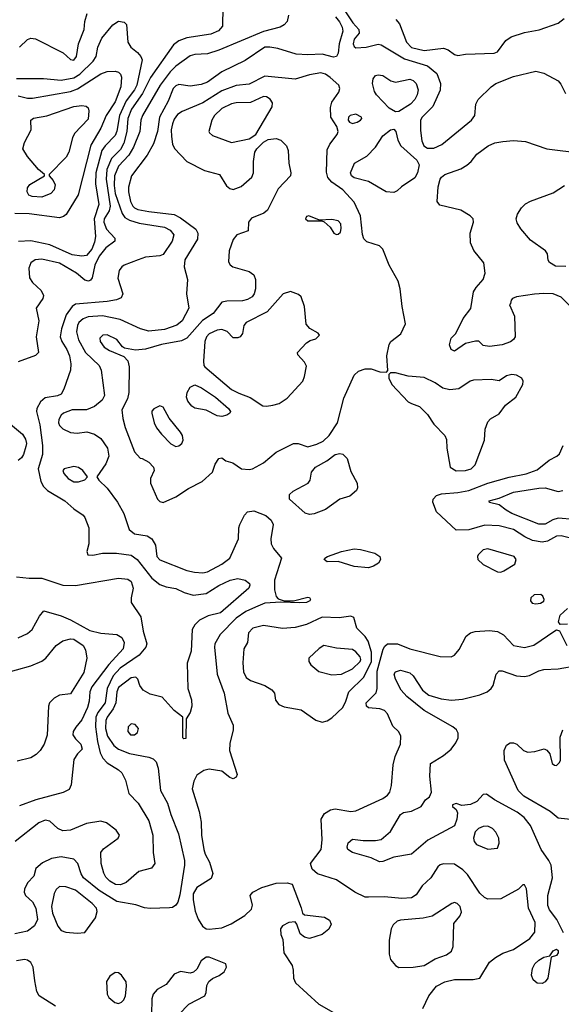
# Model space of a CAD drawing. Extents: x 1173029 to 1307123, y 522559 to 678521.
# Tile 550 of 623: x 1221545 to 1224946, y 653452 to 659637. Entities that reach past the tile are written whole.
import ezdxf

# ---------------------------------------------------------------- set-up
doc = ezdxf.new("R2010")
doc.units = 0

msp = doc.modelspace()

# ---------------------------------------------------------------- linework, layer by layer
at = {"layer": '0CON10XD'}
for points in [[(1222820.8, 659715), (1222819.2, 659595), (1222792.4, 659567.6), (1222745, 659544.7), (1222595, 659523.1), (1222545, 659504.7), (1222511.1, 659478.9), (1222366.5, 659273.5), (1222316.6, 659173.4), (1222246.4, 659073.6), (1222223.7, 659015), (1222218.4, 658935), (1222199.4, 658860.6), (1222178, 658822), (1222121.1, 658765), (1222093.1, 658695), (1222087.3, 658635), (1222114.2, 658465), (1222106.7, 658435), (1222075.2, 658385), (1222073.7, 658365), (1222091, 658321), (1222143.3, 658265), (1222143.3, 658245), (1222085, 658203.5), (1222045, 658150.8), (1222016.6, 658095), (1222000.9, 658015), (1221990.2, 657999.8), (1221976.6, 657993.4), (1221955, 658001.1), (1221902.5, 658045), (1221795, 658107.9), (1221685, 658132), (1221642.1, 658127.9), (1221615, 658110), (1221603.5, 658075), (1221606.9, 658015), (1221625.6, 657985), (1221680, 657935), (1221694, 657905), (1221690, 657885), (1221649.2, 657825), (1221665.4, 657745.4), (1221658, 657695), (1221647.7, 657645), (1221662.9, 657545), (1221643.8, 657526.2), (1221535, 657486.5)], [(1221543.8, 659465), (1221595, 659513.1), (1221615, 659519.5), (1221645, 659516.3), (1221818.8, 659428.8), (1221865, 659385.6), (1221885, 659382.1), (1221902.3, 659405), (1221914.6, 659484.6), (1221949.3, 659575), (1221954.6, 659625), (1221967.8, 659675)], [(1223231.8, 659665), (1223224.1, 659625.9), (1223206.6, 659603.4), (1223180.9, 659589.1), (1223075, 659563.3), (1222795, 659444.7), (1222725, 659422), (1222645, 659417.5), (1222615, 659409.2), (1222525, 659345.3), (1222490.8, 659309.2), (1222426.1, 659225), (1222317.1, 659035), (1222305.3, 659005), (1222299.7, 658935), (1222260.2, 658835), (1222230, 658785), (1222165, 658716.9), (1222140.9, 658655), (1222138, 658595), (1222144.7, 658545), (1222189.3, 658419.3), (1222204.8, 658394.8), (1222235, 658376.8), (1222295, 658358.3), (1222454.3, 658334.3), (1222490.4, 658315), (1222512.7, 658285), (1222502.8, 658245), (1222445, 658161.1), (1222425, 658152.8), (1222335, 658143.8), (1222288.5, 658128.5), (1222200.8, 658095), (1222185.4, 658084.6), (1222169.3, 658060.7), (1222162, 658012), (1222193.1, 657915), (1222181.3, 657888.7), (1222153.1, 657876.9), (1222094.4, 657865.6), (1221895, 657849.5), (1221875, 657835.6), (1221836.9, 657783.1), (1221807.3, 657695), (1221800.3, 657645), (1221809.7, 657615), (1221840.9, 657565), (1221857.2, 657525), (1221866.4, 657475), (1221864.1, 657435), (1221823.3, 657315), (1221805.6, 657285), (1221783, 657273), (1221705, 657260.8), (1221675, 657237.1), (1221653.1, 657195), (1221650.4, 657175), (1221670.6, 657090.6), (1221689.2, 656960.8), (1221688, 656905), (1221662, 656815), (1221677.3, 656735), (1221694.3, 656704.3), (1221719.8, 656679.8), (1221829.4, 656615), (1221885, 656564.4), (1221943.8, 656525), (1221955, 656510), (1221980, 656445), (1221980, 656345), (1221967.5, 656295), (1221972.5, 656275), (1222005, 656272.5), (1222065, 656285.7), (1222154, 656286), (1222245, 656273.4), (1222282.7, 656245), (1222375, 656127.8), (1222425, 656088.9), (1222465, 656073.3), (1222525, 656062.5), (1222578, 656038), (1222635, 656022.5), (1222715, 656032.5), (1222795, 656083.2), (1222866.4, 656116.4), (1222915, 656125.3), (1222960, 656115), (1222987.5, 656095), (1222990.8, 656085), (1222982.9, 656065), (1222805, 655910.4), (1222727.8, 655892.2), (1222674.7, 655865.3), (1222644, 655836), (1222628.5, 655805), (1222621.1, 655668.9), (1222597.5, 655595), (1222600, 655435), (1222624.2, 655365), (1222625.7, 655325), (1222615.9, 655284.1), (1222590, 655245), (1222588.3, 655121.7), (1222575, 655120), (1222570, 655125), (1222570, 655255), (1222515, 655297.5), (1222440.5, 655380.5), (1222365, 655400.5), (1222321.4, 655425), (1222298.6, 655455), (1222287.5, 655495), (1222275, 655507.5), (1222245, 655502.5), (1222165, 655442.5), (1222154.4, 655415), (1222148.1, 655345), (1222132.7, 655307.3), (1222095, 655256.2), (1222086.7, 655235), (1222084, 655185), (1222096.4, 655135), (1222136.7, 655076.7), (1222165, 655054.1), (1222235, 655027.7), (1222356.2, 655005), (1222383.1, 654993.1), (1222402.9, 654975), (1222415.6, 654935), (1222428.2, 654795), (1222473.8, 654715), (1222494.1, 654644.1), (1222542.9, 654522.9), (1222580.9, 654355), (1222580.8, 654325), (1222550.1, 654139.9), (1222537.3, 654092.7), (1222526.2, 654073.8), (1222505, 654060), (1222485, 654056.8), (1222365, 654052.9), (1222328.5, 654058.5)], [(1223527.2, 659655), (1223552.8, 659622.8), (1223570.1, 659590.1), (1223573.3, 659565), (1223550.8, 659485), (1223544.6, 659425.4), (1223535, 659406), (1223515, 659400.6), (1223445, 659419.3), (1223355, 659415.3), (1223280.5, 659420.5), (1223165, 659455.5), (1223115, 659464.5), (1223085, 659463.1), (1222960.1, 659379.9), (1222815, 659308.2), (1222725, 659244.7), (1222685, 659228.7), (1222615, 659218.9), (1222545, 659228.7), (1222525, 659221.1), (1222509.7, 659205), (1222477.9, 659125), (1222421.9, 659025), (1222409.7, 658935), (1222384.3, 658855.7), (1222344.8, 658785.2), (1222246.8, 658655), (1222227.7, 658585), (1222228.2, 658555), (1222241.6, 658495), (1222255, 658465.5), (1222266.4, 658455), (1222287.5, 658445), (1222355, 658430.7), (1222515, 658412.3), (1222555, 658391.5), (1222651, 658321), (1222664.6, 658295), (1222661.1, 658258.9), (1222582.8, 658127.2), (1222577.5, 658085), (1222599.4, 658005), (1222592.9, 657915), (1222607.3, 657825), (1222565.4, 657745), (1222531.7, 657718.3), (1222455, 657690.5), (1222355, 657679.7), (1222304.4, 657694.4), (1222175, 657754.2), (1222065, 657775.7), (1221975, 657769.8), (1221942.7, 657757.3), (1221916.1, 657735), (1221907.2, 657715), (1221902.1, 657675), (1221913.8, 657625), (1221958.4, 657545), (1222044, 657465), (1222057.3, 657435), (1222078.5, 657275), (1222062.7, 657247.3), (1222013.8, 657206.2), (1221965, 657185.4), (1221875, 657186.8), (1221820, 657165), (1221805, 657152.5), (1221791.1, 657125), (1221788.2, 657105), (1221795, 657086.9), (1221816.7, 657066.8), (1221865, 657043.3), (1221905, 657038.7), (1221967.2, 657047.2), (1222015, 657032.5), (1222055.6, 657005), (1222096.7, 656945), (1222105.3, 656895), (1222085, 656845.7), (1222030, 656765), (1222042.5, 656745), (1222094.7, 656694.7), (1222158.9, 656605), (1222200, 656535), (1222233.5, 656433.5), (1222266.3, 656406.3), (1222345, 656393.3), (1222374.6, 656374.6), (1222398.1, 656335), (1222406.4, 656265), (1222425, 656244.6), (1222595, 656176.1), (1222643, 656167), (1222695, 656162.9), (1222725, 656167.8), (1222815, 656216.7), (1222863.6, 656255), (1222918.8, 656375), (1222920.8, 656445), (1222927.5, 656465), (1222957.5, 656525), (1222975, 656544.2), (1223015, 656551.5), (1223091.3, 656521.3), (1223123.7, 656493.7), (1223136.7, 656465), (1223121.8, 656375), (1223124, 656344), (1223138.9, 656315), (1223189.2, 656255), (1223145.3, 656115), (1223144.1, 656054.1), (1223155, 656013.3), (1223168, 655998), (1223206.4, 655986.4), (1223265, 655986.2), (1223355, 656010), (1223365, 656007.5), (1223370, 655995), (1223366.2, 655985), (1223345, 655976.2), (1223305, 655972.5), (1223185, 655977.5), (1223085, 655971.1), (1223025, 655946.4), (1222965, 655919.7), (1222903.5, 655876.5), (1222803.1, 655775), (1222770.9, 655715), (1222768.2, 655695), (1222784.6, 655525), (1222828.2, 655405), (1222851.1, 655281.1), (1222884.5, 655204.5), (1222886.2, 655175), (1222865, 655088.8), (1222862.3, 655045), (1222910.8, 654895), (1222905, 654878.8), (1222885, 654868), (1222865, 654876), (1222813.3, 654915), (1222735, 654929.1), (1222700.5, 654919.5), (1222658.3, 654891.7), (1222637.6, 654852.4), (1222628.9, 654805), (1222672.1, 654662.1), (1222684.6, 654595), (1222686.7, 654515), (1222700.8, 654425), (1222709.4, 654395), (1222736.1, 654345), (1222756.8, 654273.2), (1222748.3, 654241.7), (1222657.5, 654185), (1222635.3, 654145), (1222635, 654107.5), (1222646.8, 654036.8), (1222665.9, 653985.9), (1222692.7, 653942.7), (1222715, 653926.5), (1222735, 653924.5), (1222815, 653932.7), (1222873.5, 653956.5), (1222959.7, 654010.3), (1223001.2, 654048.8), (1223006.9, 654075), (1222993.1, 654135), (1223008.6, 654155), (1223065, 654185.3), (1223155, 654212.4), (1223225.5, 654215.5), (1223255.7, 654205.7), (1223312.5, 654057.5), (1223321.4, 654025), (1223333.5, 654013.5), (1223458.1, 653998.1), (1223489.7, 653979.7), (1223500, 653955), (1223486.7, 653923.3), (1223445, 653890.8), (1223365.7, 653865.7), (1223332.8, 653872.8), (1223306, 653895), (1223285.8, 653955.8), (1223275, 653968.8), (1223235, 653965.8), (1223195, 653943.8), (1223182, 653925), (1223185, 653890), (1223197.7, 653857.7), (1223203.8, 653775), (1223255.4, 653695), (1223262.9, 653665), (1223264.5, 653615), (1223276.9, 653586.9), (1223422.4, 653452.4), (1223515, 653400)], [(1223590.4, 659685), (1223636.6, 659616.6), (1223674.2, 659575), (1223677.3, 659552.7), (1223645, 659514), (1223639.6, 659485), (1223645, 659468), (1223655, 659460.6), (1223720, 659465), (1223795, 659482.9), (1223815, 659479.4), (1223961.5, 659391.5), (1224105, 659347.3), (1224165, 659298.1), (1224188.2, 659235), (1224184.4, 659194.4), (1224138.1, 659091.9), (1224071.5, 659025), (1224061.5, 659005), (1224061.1, 658941.1), (1224069.2, 658875), (1224082.7, 658845), (1224105, 658830.4), (1224145, 658828.8), (1224195, 658852.1), (1224382.2, 659005), (1224401.8, 659035), (1224410, 659105), (1224424, 659136), (1224504.7, 659215.3), (1224535.2, 659234.7), (1224645, 659279.2), (1224785, 659312.5), (1224835, 659300), (1224925, 659252.3), (1224942.2, 659232.2), (1224972.3, 659172.3)], [(1223907.6, 659637.6), (1223929.9, 659609.9), (1223973.3, 659495), (1224005, 659462.4), (1224085, 659443), (1224205, 659457.5), (1224235, 659448.1), (1224275, 659417.5), (1224295, 659412.5), (1224345, 659420), (1224525, 659425.8), (1224545, 659434), (1224597.9, 659505), (1224630.5, 659529.5), (1224715, 659555.3), (1224807, 659573), (1224925, 659615.4), (1224963.3, 659645)], [(1221525, 659266.2), (1221695, 659267.1), (1221805, 659257.2), (1221885, 659271.5), (1221921.9, 659295), (1222006.8, 659375), (1222026.2, 659405), (1222035.5, 659465), (1222060.1, 659519.9), (1222130, 659605), (1222165, 659626.7), (1222200.8, 659620.8), (1222215, 659606.7), (1222224.6, 659494.6), (1222242.9, 659465), (1222285, 659430), (1222305.3, 659405.3), (1222313.6, 659383.6), (1222281, 659225), (1222265.8, 659195), (1222213.6, 659126.4), (1222170.8, 659035), (1222155, 658936), (1222145, 658909.5), (1222081.8, 658845), (1222061.7, 658815), (1222023.8, 658675), (1222021.7, 658605), (1222042.7, 658475), (1222012.3, 658385), (1222020.4, 658275), (1222015, 658239.4), (1221998.8, 658195), (1221965.5, 658154.5), (1221935, 658150.2), (1221875, 658160), (1221735, 658223)], [(1221535, 659157.6), (1221593.4, 659143.4), (1221625, 659143.2), (1221865, 659184.8), (1221907.8, 659202.2), (1222054.1, 659295.9), (1222095, 659311.3), (1222145, 659313.8), (1222165, 659307.8), (1222177.5, 659295), (1222183.5, 659275), (1222179.3, 659215), (1222145, 659120.9), (1222089, 659035), (1222054.8, 658955.2), (1221990.8, 658849.2), (1221912.7, 658537.3), (1221836.2, 658413.8), (1221820.5, 658399.5), (1221795, 658391.9), (1221605, 658416.6), (1221515, 658419.8)], [(1222445, 656603.5), (1222525, 656639.1), (1222605, 656691.5), (1222690, 656735), (1222756.2, 656793.8), (1222772, 656845), (1222795, 656880), (1222815, 656883.3), (1222840, 656865), (1222883.6, 656853.6), (1222937.5, 656815), (1222985, 656810), (1223006.2, 656815), (1223075, 656852.2), (1223155, 656919.6), (1223265, 656974.5), (1223293.7, 656973.7), (1223355, 656953.5), (1223410.8, 656969.2), (1223450.4, 656989.6), (1223488.8, 657025), (1223539.5, 657105), (1223580.9, 657259.1), (1223645, 657403.8), (1223671.3, 657428.7), (1223714.1, 657444.1), (1223752.7, 657442.7), (1223805.9, 657424.1), (1223847.5, 657422.5), (1223857.5, 657432.5), (1223850.6, 657525), (1223864.5, 657595.5), (1223876, 657615), (1223937.4, 657662.6), (1223966.9, 657725), (1223946.4, 657835), (1223934.6, 657945), (1223921.8, 657995), (1223863.9, 658095), (1223826.1, 658196.1), (1223803.8, 658215), (1223725, 658241.1), (1223705, 658260.8), (1223696.9, 658286.9), (1223684.5, 658404.5), (1223645, 658489.4), (1223575, 658566.9), (1223505.2, 658615.2), (1223480, 658645), (1223471.7, 658678.3), (1223475, 658820), (1223491.8, 658855), (1223537.5, 658915), (1223544.5, 658935), (1223537.1, 658965), (1223498.2, 659025), (1223496.2, 659085), (1223505, 659119.2), (1223547.9, 659182.1), (1223555.5, 659205), (1223549.5, 659225), (1223495, 659273.9), (1223465, 659293.4), (1223435, 659302.2), (1223365, 659291.1), (1223275, 659263.1), (1223085, 659280.8), (1222985, 659231.8), (1222905, 659222.2), (1222815, 659190.3), (1222695, 659114.1), (1222565, 659059.7), (1222535, 659040), (1222515, 659012.2), (1222505, 658982.5), (1222496.8, 658945), (1222497.8, 658902.2), (1222505.2, 658855.2), (1222517.4, 658827.4), (1222595, 658746.5), (1222705, 658690), (1222800.6, 658665), (1222843.2, 658593.2), (1222865, 658575.6), (1222885, 658570.5), (1222935, 658588.2), (1223001.9, 658648.1), (1223012.5, 658675), (1223013.2, 658745), (1223021.5, 658805), (1223033.2, 658825), (1223075, 658867.6), (1223105, 658883.3), (1223155, 658890), (1223185, 658879.5), (1223219.5, 658845), (1223231.2, 658815), (1223234.5, 658735), (1223248.1, 658675), (1223245.6, 658655), (1223167.9, 658575), (1223100.9, 658439.1), (1223078.2, 658421.8), (1222999.7, 658390.3), (1222982, 658365), (1222978.8, 658311.2), (1222908.8, 658285), (1222885.6, 658255), (1222859.6, 658185), (1222856.7, 658115), (1222866.1, 658096.1), (1222883.6, 658083.6), (1222985, 658054.5), (1223015, 658034.2), (1223025.4, 658005), (1223026, 657945), (1223017.5, 657915), (1223004.4, 657895), (1222975, 657878.2), (1222945, 657871.1), (1222845, 657868.5), (1222815, 657861.9), (1222759.5, 657790.5), (1222693.8, 657746.2), (1222595, 657636.4), (1222561.1, 657618.9), (1222435, 657595.7), (1222335, 657566.1), (1222271.3, 657561.3), (1222204.1, 657574.1), (1222191.4, 657581.4), (1222155, 657627.1), (1222095, 657656.4), (1222066.7, 657655), (1222048.6, 657635), (1222050, 657615), (1222075, 657580), (1222108.3, 657558.3), (1222200, 657520), (1222223.2, 657493.2), (1222231.9, 657455), (1222231.2, 657295), (1222222.5, 657255), (1222186.4, 657185), (1222191.7, 657131.7), (1222206.5, 657075), (1222265, 656921.2), (1222301.7, 656881.7), (1222315, 656880), (1222355, 656856.7), (1222386.2, 656825), (1222388.8, 656805), (1222366.2, 656755), (1222366, 656725), (1222409.6, 656625), (1222425, 656610), (1222445, 656603.5)], [(1223905, 659058.5), (1223865, 659081.5), (1223784.3, 659165), (1223772.9, 659185), (1223760.8, 659235), (1223764.2, 659265.8), (1223780, 659285), (1223795, 659290.8), (1223825, 659285.7), (1223875, 659252.5), (1223905, 659243.3), (1223995, 659263.8), (1224015, 659254.6), (1224035.4, 659235), (1224047.7, 659195), (1224041.5, 659165), (1224026.2, 659135), (1223997.8, 659105), (1223925, 659060), (1223905, 659058.5)], [(1222875, 658864.4), (1222985, 658887.5), (1223027.2, 658915), (1223130.9, 659089.1), (1223132.9, 659115), (1223118.3, 659138.2), (1223095, 659152.7), (1223075, 659154.1), (1222995, 659117.1), (1222905, 659114.7), (1222875, 659107.6), (1222815, 659078.2), (1222768.5, 659035), (1222751.8, 659005), (1222733.3, 658935), (1222736.4, 658926.4), (1222755, 658910), (1222875, 658864.4)], [(1221685, 658522.7), (1221623.3, 658525), (1221602.5, 658535), (1221591.9, 658555), (1221595, 658580), (1221608.3, 658601.7), (1221700, 658655), (1221700, 658665), (1221663.8, 658695), (1221595, 658777.1), (1221565.5, 658825), (1221574.5, 658865), (1221617.5, 658945), (1221614.4, 659005.6), (1221631.7, 659018.3), (1221715, 659032.1), (1221885, 659092), (1221935, 659097.1), (1221963.1, 659093.1), (1221975, 659083.3), (1221980, 659065), (1221975, 659012.2), (1221888.8, 658921.2), (1221876.5, 658895), (1221854.6, 658805.4), (1221836.1, 658773.9), (1221730, 658665), (1221730, 658655), (1221755.8, 658625.8), (1221768.3, 658598.3), (1221762.4, 658567.6), (1221740, 658545), (1221685, 658522.7)], [(1223635, 658984.3), (1223665, 658992.5), (1223684, 659005), (1223692.5, 659015), (1223692, 659025), (1223655, 659042.1), (1223619.2, 659035), (1223609.4, 659025), (1223607.1, 659005), (1223615, 658992), (1223635, 658984.3)], [(1223895, 658552), (1223845, 658554.2), (1223735, 658620.6), (1223645, 658642.3), (1223628.5, 658655), (1223621.8, 658675), (1223647.5, 658735), (1223725, 658780), (1223778.5, 658835), (1223825, 658906), (1223873.8, 658945), (1223895, 658948), (1223907.5, 658935), (1223920, 658880), (1223939.1, 658845), (1224038.2, 658755), (1224052.3, 658725), (1224043.1, 658675), (1224025, 658642.5), (1223942.8, 658587.2), (1223915, 658560.8), (1223895, 658552)], [(1225009.3, 657829.3), (1224945, 657894.3), (1224895, 657913.5), (1224835, 657917.5), (1224777.2, 657912.8), (1224664.3, 657895.7), (1224640, 657885), (1224630, 657875), (1224627, 657853), (1224620, 657845), (1224651.4, 657775), (1224656, 657645), (1224645, 657626.7), (1224627, 657613), (1224574.2, 657594.2), (1224495, 657583.3), (1224455, 657590), (1224427.5, 657617.5), (1224407, 657617), (1224345, 657602), (1224275, 657553.3), (1224253.3, 657565), (1224243.9, 657593.9), (1224253.3, 657635), (1224283.3, 657665), (1224330.4, 657759.6), (1224377.9, 657822.1), (1224395, 657926.7), (1224410.8, 657955), (1224455.7, 658005), (1224466.9, 658045), (1224458.9, 658108.9), (1224396.8, 658186.8), (1224375.7, 658235.7), (1224374.4, 658295), (1224394.3, 658365), (1224392.5, 658385), (1224373.8, 658403.8), (1224315, 658440.5), (1224182.4, 658472.4), (1224165.8, 658495), (1224173, 658587), (1224184.4, 658635), (1224192.6, 658647.4), (1224215, 658664.2), (1224315, 658699.4), (1224351.7, 658721.7), (1224380, 658745), (1224415, 658792), (1224485.6, 658844.4), (1224527.4, 658862.6), (1224577.8, 658872.2), (1224645, 658877.1), (1224721.8, 658871.8), (1224855, 658824.6), (1225075, 658798.2)], [(1224975, 658085.5), (1224908.3, 658088.3), (1224871.7, 658111.7), (1224863.8, 658125), (1224858, 658165), (1224846, 658185), (1224752.4, 658252.4), (1224692.2, 658322.2), (1224669.5, 658359.5), (1224663.2, 658385), (1224670.4, 658415), (1224695.3, 658454.7), (1224720.1, 658479.9), (1224752.5, 658497.5), (1224895, 658548.2), (1224965.7, 658595)], [(1223535, 658286.2), (1223545, 658290), (1223558.3, 658301.7), (1223564.2, 658325), (1223562, 658355), (1223545, 658373.8), (1223505, 658380.8), (1223427, 658377), (1223360, 658405), (1223345, 658400), (1223340, 658385), (1223355, 658374), (1223443, 658373), (1223456.7, 658366.7), (1223494.2, 658334.2), (1223516.7, 658295), (1223535, 658286.2)], [(1221735, 658223), (1221615, 658247), (1221536.8, 658243.2)], [(1223095, 657207.9), (1223135, 657214.6), (1223175, 657226.4), (1223225, 657260), (1223322.9, 657365), (1223334.2, 657395), (1223345, 657460), (1223333.3, 657485), (1223291.7, 657531.7), (1223290, 657545), (1223345, 657606.7), (1223368.3, 657621.7), (1223405, 657631.2), (1223427.5, 657655), (1223418.3, 657668.3), (1223366.1, 657696.1), (1223344.1, 657724.1), (1223333.8, 657835), (1223313.3, 657895), (1223295, 657911.2), (1223245, 657930), (1223200, 657915), (1223098.5, 657801.5), (1222967.5, 657735), (1222952.9, 657715), (1222944.2, 657665), (1222929.2, 657645), (1222915, 657637.1), (1222885, 657638.6), (1222848.2, 657678.2), (1222815, 657690.7), (1222785, 657687.1), (1222735, 657663.1), (1222717.7, 657645), (1222707.1, 657615), (1222699.5, 657490.5), (1222701.2, 657465), (1222707.9, 657455), (1222875.7, 657314.3), (1222920.1, 657290.1), (1222992.8, 657262.8), (1223071.4, 657211.4), (1223095, 657207.9)], [(1224285, 656802.5), (1224345, 656804.5), (1224380, 656815), (1224405, 656840), (1224462.5, 656995), (1224468.6, 657065), (1224485, 657110), (1224500.9, 657129.1), (1224555, 657161.2), (1224595.8, 657215), (1224661.1, 657265), (1224704.3, 657345), (1224705.7, 657365), (1224697.5, 657385), (1224665, 657404.5), (1224635, 657408.8), (1224601.2, 657398.8), (1224555, 657368), (1224505, 657375.6), (1224395, 657371.4), (1224373.8, 657365), (1224302.8, 657317.2), (1224245, 657311.9), (1224200.9, 657320.9), (1224153.8, 657355), (1224085, 657388.8), (1223985, 657398.2), (1223905, 657417.5), (1223872.5, 657417.5), (1223862.5, 657407.5), (1223863.8, 657385), (1223882.5, 657345), (1223985, 657236.7), (1224005.9, 657225.9), (1224055.9, 657205.9), (1224105.8, 657155.8), (1224146, 657095), (1224214.4, 657024.4), (1224225, 657000), (1224227.5, 656945), (1224247.5, 656825), (1224285, 656802.5)], [(1222815, 657144.5), (1222785, 657148.5), (1222715, 657184.3), (1222645, 657196.9), (1222625, 657208.6), (1222599.9, 657239.9), (1222592.5, 657265), (1222596.2, 657295), (1222615, 657328.1), (1222645, 657342.2), (1222687.5, 657325), (1222774.3, 657265), (1222856.9, 657195), (1222868.6, 657175), (1222864.2, 657165), (1222845, 657151.9), (1222815, 657144.5)], [(1222525, 656955.6), (1222545, 656960), (1222562.5, 656975), (1222571.4, 656995), (1222567.1, 657025), (1222555.7, 657045), (1222482.6, 657132.6), (1222445, 657202), (1222425, 657210), (1222387.7, 657192.3), (1222375, 657177.5), (1222374, 657165), (1222388.6, 657105), (1222405, 657072), (1222435, 657032), (1222495, 656972.2), (1222525, 656955.6)], [(1221487.5, 657095), (1221562.8, 657032.8), (1221582.4, 657002.4), (1221587.3, 656975), (1221583.9, 656955), (1221569.2, 656905), (1221556.4, 656885), (1221535, 656867.5)], [(1223365, 656527.3), (1223337.4, 656537.4), (1223240, 656625), (1223240, 656655), (1223262.5, 656675), (1223356.2, 656725), (1223369.2, 656745), (1223377.1, 656795), (1223403.1, 656825), (1223474.4, 656865.6), (1223525, 656904.6), (1223555, 656911.8), (1223575, 656906.7), (1223600.6, 656880.6), (1223625, 656798), (1223664.2, 656725), (1223665.8, 656695), (1223660.3, 656679.7), (1223617.4, 656642.6), (1223555, 656624.5), (1223465, 656560), (1223395, 656532.7), (1223365, 656527.3)], [(1225020, 656375), (1224945, 656395.3), (1224915, 656392.5), (1224858.8, 656361.2), (1224825, 656354.7), (1224765, 656365.3), (1224717.4, 656387.4), (1224644.8, 656434.8), (1224555, 656457.5), (1224465, 656461.4), (1224365, 656432.5), (1224285, 656430), (1224162.5, 656545), (1224138.6, 656605), (1224141.4, 656625), (1224163, 656647), (1224192.4, 656657.6), (1224295, 656666.3), (1224365, 656680), (1224485, 656725.8), (1224617.7, 656762.3), (1224725, 656783.8), (1224795, 656808.7), (1224869.8, 656870.2), (1224918.5, 656895), (1224935, 656910), (1224957.5, 656962.5)], [(1221915, 656734.3), (1221953.6, 656746.4), (1221970, 656765), (1221941.2, 656805), (1221913.5, 656823.5), (1221885, 656829.1), (1221823.8, 656815), (1221816.2, 656805), (1221822, 656785), (1221850, 656755), (1221885, 656734.4), (1221915, 656734.3)], [(1225025, 656496.1), (1224925, 656506.2), (1224891.5, 656495), (1224845, 656467.8), (1224805, 656467.8), (1224635.6, 656535), (1224599.2, 656555), (1224555, 656590), (1224495, 656603.3), (1224492.5, 656615), (1224555, 656630.5), (1224645, 656668.9), (1224805, 656694), (1224845, 656696.2), (1224925, 656673.3), (1224955, 656680)], [(1223735, 656194.3), (1223645, 656200.8), (1223545, 656232.9), (1223475, 656230), (1223457.5, 656245), (1223460, 656255), (1223477.5, 656265), (1223565, 656295.7), (1223645, 656311.9), (1223685, 656308.9), (1223775.4, 656285.4), (1223806, 656265), (1223810, 656245), (1223797, 656223), (1223766.8, 656203.2), (1223735, 656194.3)], [(1224565, 656166.2), (1224585, 656174), (1224654.1, 656215.9), (1224662.5, 656245), (1224650, 656265), (1224485, 656313.5), (1224455, 656305.6), (1224424.5, 656275), (1224419.5, 656265), (1224422.2, 656245), (1224455, 656213.3), (1224545, 656168.8), (1224565, 656166.2)], [(1221525, 656136.2), (1221605, 656127.7), (1221685, 656128.8), (1221815, 656083.8), (1221895, 656082.2), (1222165, 656128.5), (1222225, 656121.9), (1222245, 656107.1), (1222257.5, 656065), (1222245.5, 656005), (1222245.6, 655975), (1222305.5, 655885), (1222320.9, 655795), (1222344.4, 655715), (1222337.8, 655695), (1222295.5, 655645), (1222175, 655562.3), (1222132.5, 655515), (1222093.8, 655435), (1222082.6, 655345), (1222036.2, 655283.8), (1222023.7, 655255), (1222020.4, 655195), (1222033.3, 655103.3), (1222051.2, 655031.2), (1222067.9, 654997.9), (1222095, 654967.5), (1222165.3, 654925.3), (1222185.5, 654905), (1222209.5, 654859.5), (1222229.5, 654775), (1222289.6, 654715), (1222355.4, 654605), (1222380.6, 654515), (1222384.1, 654405), (1222394.5, 654335.5), (1222372.3, 654307.7), (1222293.6, 654286.4), (1222212.7, 654217.3), (1222177.4, 654202.6), (1222147.1, 654205), (1222110.9, 654225), (1222085, 654251.1), (1222073.8, 654275), (1222056.8, 654336.8), (1222054.3, 654405), (1222070.8, 654429.2), (1222164.2, 654495), (1222170.8, 654515), (1222150.8, 654545), (1222091.2, 654591.2), (1222055, 654602.7), (1221965, 654587.9), (1221865, 654545.6), (1221815, 654540.6), (1221785, 654555.6), (1221735, 654602.5), (1221705, 654607.9), (1221665, 654591.5), (1221516.7, 654473.3)], [(1224785, 655967.1), (1224815, 655972.2), (1224835, 655984.2), (1224838.1, 655995), (1224830, 656015), (1224816.7, 656025), (1224775.9, 656024.1), (1224754, 656005), (1224751.2, 655985), (1224762.1, 655972.1), (1224785, 655967.1)], [(1221535, 655754.6), (1221595, 655780), (1221624.3, 655805), (1221670, 655890), (1221697.5, 655922.5), (1221805, 655891.1), (1221865, 655866.9), (1221985, 655800.7), (1222055, 655783.6), (1222154.7, 655774.7), (1222186.1, 655756.1), (1222201.8, 655725), (1222194.2, 655685), (1222104.3, 655585.7), (1221997.6, 655445), (1221984.7, 655415), (1221981.1, 655355), (1221970, 655315), (1221935, 655239.2), (1221898.2, 655191.8), (1221881.4, 655165), (1221879.4, 655145), (1221895, 655120), (1221930, 655085), (1221938, 655055), (1221908, 655025), (1221885, 654990), (1221868.9, 654831.1), (1221855, 654800), (1221817.2, 654782.8), (1221646, 654735), (1221545, 654697.8)], [(1224985, 655839.4), (1224938.3, 655838.3), (1224928.8, 655855), (1224937.5, 655895), (1224985, 655938.5)], [(1223445, 655224.3), (1223475, 655232.9), (1223505, 655251.4), (1223573.1, 655316.9), (1223593.5, 655355), (1223611.5, 655415), (1223705, 655506.9), (1223754.1, 655605), (1223753, 655663), (1223732.5, 655732.5), (1223715, 655761.5), (1223661.9, 655815), (1223642, 655882), (1223625, 655888.8), (1223550.2, 655879.8), (1223445, 655883.2), (1223345, 655838.2), (1223275, 655818.7), (1223195, 655812.3), (1223075, 655830.8), (1223008.8, 655815), (1222981.4, 655785), (1222976, 655725), (1222952, 655685), (1222946.9, 655596.9), (1222949.7, 655539.7), (1222967.5, 655505), (1222995, 655484.6), (1223083.8, 655455), (1223127.4, 655427.4), (1223144.2, 655405), (1223152.1, 655362.1), (1223172, 655335), (1223205, 655320.5), (1223311.5, 655301.5), (1223405, 655236), (1223445, 655224.3)], [(1224075.6, 653425), (1224114.5, 653505), (1224162.9, 653565), (1224215, 653593.3), (1224275, 653607.3), (1224392.7, 653607.3), (1224434, 653616), (1224494.2, 653715.8), (1224532.5, 653745), (1224578.1, 653771.9), (1224645, 653795.6), (1224747.1, 653865), (1224778.5, 653905), (1224780.8, 653965), (1224739.6, 654055), (1224727.7, 654177.7), (1224715, 654202.5), (1224705, 654202.5), (1224676.1, 654173.9), (1224565, 654113.5), (1224485, 654111.5), (1224463, 654123), (1224435, 654149.5), (1224356.2, 654266.2), (1224326.8, 654296.8), (1224275, 654331.1), (1224205, 654334.2), (1224185, 654328), (1224171.2, 654315), (1224126, 654245), (1224072, 654195), (1224035, 654140), (1224005, 654120), (1223945, 654116.2), (1223835, 654126.2), (1223735.8, 654124.2), (1223715, 654124), (1223650, 654155), (1223535, 654233.1), (1223415, 654270.5), (1223381.2, 654301.2), (1223371.5, 654335), (1223437.5, 654425), (1223444.6, 654485), (1223438.6, 654615), (1223459.4, 654650.6), (1223497.4, 654672.6), (1223525, 654678.9), (1223625, 654662.7), (1223655, 654666.1), (1223826.1, 654743.9), (1223855, 654764.7), (1223869.5, 654785), (1223879.7, 654825), (1223889.6, 654955), (1223901.7, 655008.3), (1223935.8, 655085), (1223938, 655135), (1223925, 655163.3), (1223888.6, 655198.6), (1223855, 655275.7), (1223835, 655296.7), (1223807.1, 655307.1), (1223735, 655313.1), (1223722.5, 655325), (1223720.9, 655345), (1223782.9, 655407.1), (1223788.5, 655435), (1223788.9, 655545), (1223827.4, 655682.6), (1223837.9, 655702.1), (1223854.6, 655715.4), (1223916.7, 655715), (1223994.8, 655684.8), (1224184.2, 655635.8), (1224255, 655634), (1224275, 655644), (1224305, 655680), (1224348, 655765), (1224375, 655784.2), (1224405, 655794.3), (1224495, 655800.5), (1224545, 655793.5), (1224582.7, 655772.7), (1224645.8, 655705), (1224715, 655693.1), (1224773.4, 655706.6), (1224905, 655796.7), (1224915, 655803.3), (1224935, 655797.5), (1224980.6, 655705)], [(1221435, 655526.7), (1221615, 655578.7), (1221685, 655607.3), (1221710, 655625), (1221775, 655705.5), (1221815, 655734.5), (1221865, 655748.2), (1221885, 655746.1), (1221943.8, 655705), (1221958.5, 655678.5), (1221967.5, 655625), (1221946.9, 655535), (1221865, 655402), (1221795, 655394.2), (1221762.5, 655375), (1221732.8, 655345), (1221725.3, 655325), (1221717.3, 655142.7), (1221698.5, 655085), (1221673.1, 655046.9), (1221649.4, 655020.6), (1221615, 654999.2), (1221528.3, 654978.3)], [(1223505, 655520.8), (1223565, 655524.7), (1223635, 655559.5), (1223682.6, 655605), (1223687, 655617), (1223683.1, 655635), (1223656.5, 655666.5), (1223635, 655681.2), (1223535, 655689.4), (1223455, 655704.5), (1223425, 655686.1), (1223361.2, 655625), (1223360.4, 655605), (1223372.9, 655585), (1223422.7, 655542.7), (1223505, 655520.8)], [(1224959.6, 653899.6), (1224918.2, 653985), (1224872.5, 654045), (1224861.3, 654071.3), (1224860.7, 654135), (1224890.7, 654245), (1224881.8, 654325), (1224867.7, 654355), (1224818.2, 654425), (1224751.5, 654575), (1224712.5, 654625), (1224668.3, 654658.3), (1224525.4, 654735.4), (1224475, 654772), (1224455, 654768.8), (1224414.6, 654725.4), (1224375, 654706.7), (1224320.8, 654700.8), (1224285, 654712.5), (1224262.5, 654705), (1224263.3, 654695), (1224286.1, 654676.1), (1224292.9, 654655), (1224290, 654615), (1224275, 654572.9), (1224107.9, 654482.1), (1224004.8, 654395.2), (1223893.8, 654375), (1223825, 654348.2), (1223805, 654346.5), (1223751.7, 654371.7), (1223633.8, 654405), (1223606.2, 654425), (1223601.7, 654438.3), (1223606.7, 654465), (1223635, 654488.8), (1223700.6, 654480.6), (1223779.3, 654480.7), (1223815, 654487.1), (1223873.4, 654536.6), (1223935.7, 654644.3), (1223954.3, 654655.7), (1224005, 654664.5), (1224066.2, 654695), (1224093.6, 654736.4), (1224117.5, 654755), (1224130, 654785), (1224120, 654885), (1224123.8, 654965), (1224205.3, 655014.7), (1224254.4, 655055), (1224283.5, 655095), (1224297.1, 655125), (1224298.2, 655155), (1224288.5, 655175), (1224264.4, 655195), (1224085, 655297.8), (1223975, 655384.5), (1223940, 655425), (1223904.5, 655495), (1223896.9, 655525), (1223905, 655540.8), (1223935, 655551.5), (1223995, 655534.4), (1224015, 655514.3), (1224074.6, 655424.6), (1224113.2, 655393.2), (1224190.9, 655370.9), (1224257.1, 655362.9), (1224325, 655368.2), (1224435, 655395.4), (1224480.8, 655415), (1224504.4, 655435), (1224516.9, 655455), (1224536, 655525), (1224555, 655545.8), (1224575, 655547.1), (1224665, 655515.7), (1224715, 655511.1), (1224745, 655516.5), (1224803.7, 655546.3), (1224835, 655555.3), (1224925, 655559.4), (1225045, 655580.4)], [(1222265, 655143.5), (1222285, 655158), (1222291.9, 655185), (1222269.3, 655209.3), (1222245, 655212.9), (1222225.6, 655195), (1222223.6, 655165), (1222240, 655145), (1222265, 655143.5)], [(1225025, 654610), (1224925, 654621.4), (1224875, 654662.7), (1224709.5, 654759.5), (1224673.8, 654795), (1224588.6, 654985), (1224587.1, 655045), (1224600.7, 655079.3), (1224625, 655094.4), (1224645, 655094.4), (1224665.4, 655085.4), (1224707.5, 655045), (1224735, 655036.4), (1224779.6, 655040.4), (1224837, 655057), (1224855, 655047.5), (1224873.3, 655025), (1224888.8, 654965), (1224902.9, 654952.9), (1224915, 654952), (1224935, 654970), (1224941.4, 654985), (1224939.5, 655130.5), (1224955.6, 655175)], [(1224485, 654425.8), (1224545, 654433.3), (1224556.1, 654463.9), (1224554, 654495), (1224535, 654533.8), (1224513.8, 654555), (1224485, 654570), (1224455, 654568.6), (1224425, 654555.7), (1224405, 654536), (1224394.4, 654494.4), (1224398, 654475), (1224413.3, 654455), (1224485, 654425.8)], [(1222328.5, 654058.5), (1222275, 654076.2), (1222155, 654097.8), (1222045, 654167.3), (1221946, 654245), (1221930.8, 654270.8), (1221909.8, 654335), (1221885, 654363.5), (1221805, 654378.4), (1221745, 654367.9), (1221689.3, 654340.7), (1221647.5, 654305), (1221633.6, 654256.4), (1221595, 654213.8), (1221574.5, 654175.5), (1221573.3, 654155), (1221581.1, 654135), (1221624.7, 654094.7), (1221646.1, 654055), (1221656.4, 653985), (1221638.5, 653945), (1221595, 653910.5), (1221515, 653894.6)], [(1221905, 653898.6), (1221955, 653903.3), (1222020.6, 653995), (1222030.9, 654035), (1222027.9, 654055), (1222001.2, 654085), (1221895, 654168.6), (1221835, 654190.3), (1221795, 654191.1), (1221775, 654172.3), (1221761.6, 654148.4), (1221744, 654065), (1221751.2, 654025), (1221785, 653942.9), (1221805, 653915.7), (1221835, 653904.4), (1221905, 653898.6)], [(1223925, 653682), (1224015, 653684.2), (1224085, 653695.6), (1224153.3, 653736.7), (1224225, 653763.3), (1224255.8, 653785), (1224265.7, 653815), (1224271.7, 653958.3), (1224308.8, 654005), (1224318.8, 654031.2), (1224311.4, 654065), (1224292, 654085), (1224275, 654090.6), (1224258.8, 654085), (1224134.7, 654005.3), (1224077.4, 653992.6), (1223935, 653979.1), (1223915, 653973.1), (1223889.3, 653950.7), (1223876.9, 653925), (1223864.6, 653855.4), (1223865.5, 653765.5), (1223872.5, 653732.5), (1223903.8, 653695), (1223925, 653682)], [(1224825, 653581.9), (1224795, 653584.2), (1224768.8, 653605), (1224759.2, 653635), (1224765, 653676.7), (1224780, 653705), (1224805, 653729.4), (1224835, 653747.1), (1224873, 653757), (1224895, 653787.5), (1224915, 653796.9), (1224925, 653788.8), (1224926.2, 653775), (1224915, 653757.5), (1224883, 653747), (1224860.9, 653615), (1224845, 653591.9), (1224825, 653581.9)], [(1221770.5, 653440.5), (1221666.9, 653505), (1221652.4, 653532.4), (1221641.2, 653598.8), (1221630.3, 653685), (1221615, 653714.4), (1221595, 653728.8), (1221575, 653732.1), (1221525, 653723.8)], [(1222545, 653387.5), (1222607, 653453), (1222706.7, 653505), (1222716.7, 653525), (1222720.7, 653569.3), (1222732.5, 653595), (1222755.8, 653614.2), (1222798.3, 653631.7), (1222829.4, 653655), (1222844.3, 653685), (1222839.2, 653705), (1222735, 653747.1), (1222715, 653748), (1222685.5, 653724.5), (1222657.3, 653672.7), (1222635.9, 653654.1), (1222615, 653648), (1222555, 653656.9), (1222515, 653640.6), (1222464.7, 653575.3), (1222408.6, 653545), (1222384, 653516), (1222375.5, 653485), (1222372.9, 653385)], [(1222165, 653456.7), (1222185, 653464.3), (1222199.4, 653480.6), (1222208.9, 653505), (1222215.9, 653565.9), (1222212.7, 653592.7), (1222183.8, 653635), (1222165, 653650), (1222145, 653652), (1222111.3, 653628.7), (1222089.2, 653595), (1222094.3, 653515), (1222104.6, 653494.6), (1222143.4, 653463.4), (1222165, 653456.7)]]:
    msp.add_lwpolyline(points, dxfattribs=at)

doc.saveas('drawing.dxf')
